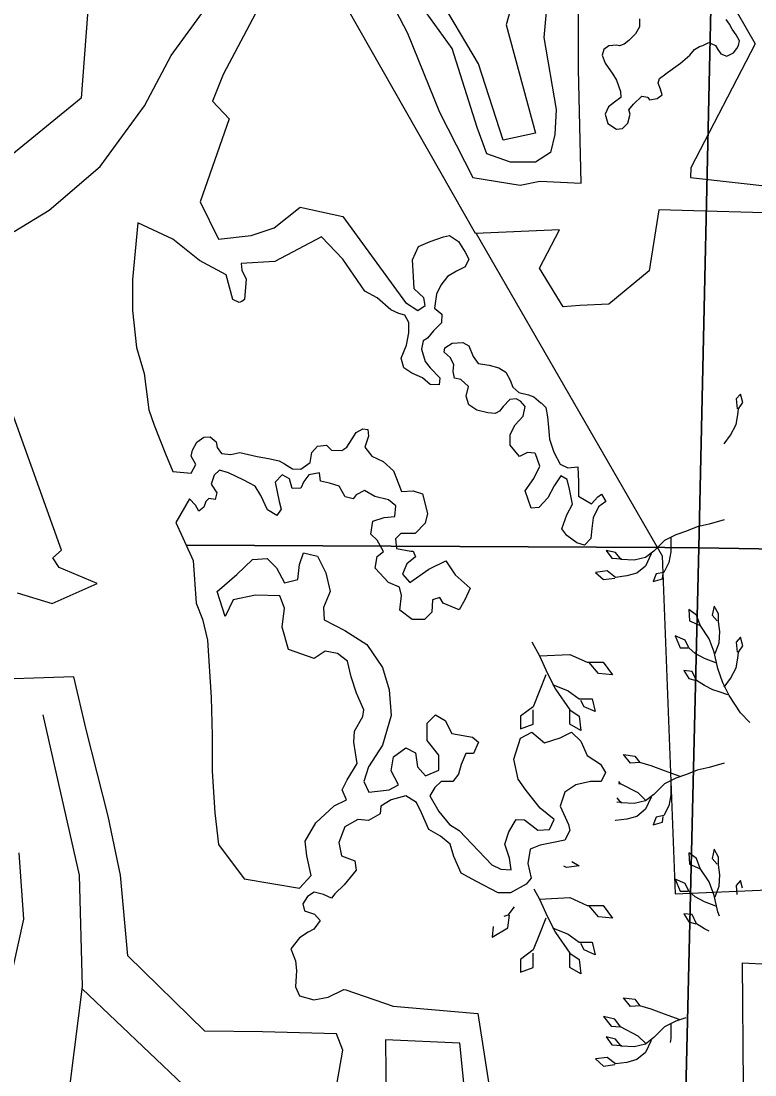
# Model space of a CAD drawing. Extents: x 380424 to 701066, y 1117407 to 1412949.
# Drawn here: x 502096 to 505051, y 1234678 to 1238923 of the extents above; entities that cross this region are included whole.
import ezdxf

# ---------------------------------------------------------------- set-up
doc = ezdxf.new("R2010")
doc.units = 0
for name, color, linetype in [('Cities Incorporated Area', 7, 'Continuous'), ('Islands', 7, 'Continuous'), ('Lakes and Ponds', 7, 'Continuous'), ('Local Roads Paved', 7, 'Continuous'), ('Mangroves', 7, 'Continuous'), ('Narrow Canals', 7, 'Continuous'), ('Section Lines', 7, 'Continuous'), ('Township  and Range lines', 7, 'Continuous')]:
    doc.layers.add(name, color=color, linetype=linetype)

msp = doc.modelspace()

# ---------------------------------------------------------------- linework, layer by layer
at = {"layer": 'Cities Incorporated Area'}
for points in [[(504906.5, 1239085.5), (505051.9, 1238831.7), (504793.1, 1238331.5), (504791.3, 1238293.4), (505139.8, 1238253.2), (505234.9, 1238594.4), (505134.2, 1238689.5), (505156.6, 1238767.8), (505313.2, 1238650.4), (505329.9, 1238527.3), (505229.3, 1238146), (504664.5, 1238162.8), (504625.4, 1237916.7), (504463.2, 1237782.5), (504345.8, 1237776.9), (504278.7, 1237771.3), (504183.7, 1237927.9), (504263.8, 1238082.4), (503926.5, 1238067.4), (502472.7, 1240623.6)], [(502369.7, 1239040), (502338.6, 1238611.9), (502044.6, 1238371.3), (501986.2, 1238207.8), (501779.3, 1238006.4), (501757, 1237783.2), (501857.6, 1237402.8), (501717.8, 1237570.6), (501622.8, 1237654.5), (501484.2, 1237982.2), (501410.4, 1238156.2), (501304.1, 1238515.9), (501371.2, 1238538.3), (501586.2, 1238277.7), (501657.2, 1238263.8), (501734.6, 1238443.2), (501584.7, 1238555), (501429.2, 1238871.7), (501188.8, 1239137.3)], [(502067.7, 1238075.3), (502209.5, 1238161.2), (502414.8, 1238336.5), (502593, 1238581.8), (502700.5, 1238784.5), (502946.2, 1239122.5)], [(504099.8, 1239092.2), (504049.5, 1238907.7), (504166.9, 1238471.4), (504037.4, 1238443), (503937.6, 1238751), (503768, 1239038.7)], [(503557.4, 1239058.7), (503652.5, 1238874.1), (503781.1, 1238555.3), (503915.3, 1238292.4), (504105.6, 1238261.7), (504184.7, 1238277.6), (504351.4, 1238270), (504340.2, 1238728.7), (504340.2, 1238958)], [(503062.9, 1238996.6), (502909.3, 1238707.7), (502866.3, 1238600.2), (502933.9, 1238529.5), (502817.2, 1238194.6), (502890.9, 1238044.1), (503023, 1238059.4), (503115.1, 1238090.1), (503219.5, 1238173.1), (503391.5, 1238136.2), (503644.5, 1237789), (503693.6, 1237757.6), (503723.8, 1237777.1), (503717.4, 1237807.4), (503678.4, 1237844.2), (503676.2, 1237894), (503671.9, 1237961.1), (503695.7, 1238015.2), (503743.3, 1238034.7), (503797.4, 1238054.2), (503821.2, 1238058.5), (503858, 1238034.7), (503884, 1237991.4), (503899.1, 1237963.2), (503884, 1237932.9), (503849.4, 1237915.6), (503812.6, 1237894), (503786.6, 1237859.3), (503769.3, 1237822.5), (503760.6, 1237766.3), (503790.9, 1237742.4), (503788.8, 1237707.8), (503756.3, 1237675.3), (503732.5, 1237645), (503715.2, 1237634.2), (503708.7, 1237601.7), (503723.8, 1237551.9), (503743.3, 1237526), (503782.3, 1237485.3), (503780.1, 1237457.2), (503743.3, 1237459.3), (503713, 1237485.3), (503669.8, 1237504.8), (503637.3, 1237526.4), (503626.5, 1237565.4), (503648.1, 1237617.4), (503656.8, 1237667.1), (503656.8, 1237708.3), (503641.6, 1237738.6), (503617.8, 1237745.1), (503585.4, 1237760.2), (503529.7, 1237807.5), (503480.6, 1237835.1), (503391.5, 1237964.2), (503305.5, 1238053.3), (503118.2, 1237955), (502982.8, 1237946.9), (502984.8, 1237919.1), (503002.7, 1237883.4), (502995.3, 1237801.9), (502984.8, 1237793.1), (502973.8, 1237789.6), (502949.2, 1237801.9), (502921.6, 1237900.3), (502814.1, 1237958.6), (502706.6, 1238044.7), (502566.3, 1238109.9), (502544.5, 1237881.8), (502544.5, 1237756.8), (502560.2, 1237607.7), (502592.1, 1237502.8), (502610, 1237356.4), (502631.8, 1237294.9), (502677.4, 1237180.1), (502707.1, 1237109), (502780.4, 1237101.8), (502800.4, 1237137), (502780.5, 1237170.8), (502786.5, 1237194.6), (502804.3, 1237226.3), (502832.1, 1237246.2), (502857.9, 1237248.1), (502881.7, 1237228.3), (502885.6, 1237204.5), (502903.5, 1237180.7), (502941.2, 1237176.7), (502976.9, 1237184.7), (503046.3, 1237168.8), (503091.9, 1237160.8), (503135.5, 1237150.9), (503157.3, 1237139), (503189.1, 1237119.2), (503222.8, 1237117.2), (503260.5, 1237145), (503266.4, 1237184.7), (503290.2, 1237210.4), (503325.9, 1237214.4), (503345.8, 1237194.6), (503387.4, 1237192.6), (503407.2, 1237206.5), (503429.1, 1237240.2), (503444.9, 1237266), (503472.7, 1237279.9), (503492.5, 1237277.9), (503494.5, 1237250.1), (503480.6, 1237206.5), (503508.4, 1237170.8), (503554, 1237148.9), (503595.6, 1237111.2), (503617.5, 1237055.7), (503627.4, 1237027.9), (503675, 1237029.9), (503712.7, 1237018), (503732.5, 1236938.6), (503722.6, 1236900.9), (503682.9, 1236859.3), (503625.4, 1236859.3), (503603.6, 1236837.5), (503607.5, 1236797.8), (503665.1, 1236787.9), (503675, 1236787.9), (503684.9, 1236764), (503649.2, 1236736.3), (503631.3, 1236694.6), (503661.1, 1236660.9), (503738.4, 1236714.4), (503805.9, 1236748.2), (503843.6, 1236692.6), (503905, 1236639.1), (503883.2, 1236591.4), (503859.4, 1236551.8), (503796, 1236577.6), (503782.1, 1236601.4), (503752.3, 1236591.4), (503750.3, 1236541.8), (503720.6, 1236512.1), (503671, 1236512.1), (503621.4, 1236549.8), (503627.4, 1236609.3), (503619.4, 1236643), (503575.8, 1236660.9), (503522.3, 1236718.4), (503530.2, 1236766), (503556, 1236785.9), (503530.2, 1236831.5), (503504.4, 1236855.3), (503512.3, 1236908.9), (503558, 1236922.8), (503601.6, 1236926.7), (503605.6, 1236970.4), (503575.8, 1236994.2), (503520.3, 1237008.1), (503478.6, 1237031.9), (503444.9, 1237014), (503433, 1236998.2), (503401.3, 1237006.1), (503377.5, 1237049.7), (503337.8, 1237061.6), (503302.1, 1237069.6), (503298.2, 1237103.3), (503254.5, 1237095.4), (503234.7, 1237067.6), (503222.8, 1237041.8), (503187.1, 1237039.8), (503177.2, 1237079.5), (503147.4, 1237095.4), (503119.7, 1237065.6), (503135.5, 1236988.2), (503143.5, 1236956.5), (503125.6, 1236930.7), (503087.9, 1236954.5), (503062.1, 1237012), (503038.4, 1237049.7), (502992.7, 1237073.5), (502931.3, 1237103.3), (502895.6, 1237113.2), (502873.7, 1237093.4), (502861.8, 1237057.7), (502883.7, 1237022), (502877.7, 1236996.2), (502851.9, 1237000.1), (502840, 1236988.2), (502832.1, 1236964.4), (502812.3, 1236948.6), (502798.4, 1236972.4), (502774.4, 1236997.7), (502719, 1236902.7), (502789.5, 1236750), (502801.7, 1236577.4), (502826.4, 1236513.3), (502846.1, 1236429.4), (502860.9, 1236197.6), (502865.8, 1236044.7), (502865.8, 1235901.7), (502875.7, 1235734), (502890.4, 1235605.8), (502994, 1235467.7), (503217.6, 1235429.6), (503264.7, 1235481.6), (503246.7, 1235560.4), (503240, 1235619), (503282.8, 1235693.4), (503357.1, 1235761), (503406.6, 1235785.8), (503388.6, 1235826.2), (503408.9, 1235866.7), (503449.4, 1235932.1), (503435.9, 1236017.7), (503438.2, 1236062.8), (503472, 1236121.4), (503476.5, 1236148.4), (503447.2, 1236216.1), (503424.7, 1236280.8), (503411.1, 1236343.9), (503370.6, 1236375.4), (503321, 1236384.5), (503276, 1236355.2), (503172.4, 1236391.2), (503147.6, 1236481.4), (503156.6, 1236558), (503138.6, 1236607.6), (503039.5, 1236609.8), (502949.4, 1236591.8), (502917.9, 1236524.2), (502886.3, 1236625.6), (502965.2, 1236693.2), (503028.2, 1236753.9), (503086.8, 1236758.5), (503125.1, 1236720.2), (503156.6, 1236659.4), (503210.7, 1236672.9), (503217.4, 1236733.8), (503233.2, 1236781.1), (503289.5, 1236767.6), (503323.3, 1236700), (503341.3, 1236625.6), (503314.3, 1236560.2), (503316.5, 1236510.7), (503399.9, 1236467.8), (503487.7, 1236411.5), (503550.8, 1236319.1), (503577.8, 1236229), (503586.8, 1236125.3), (503550.8, 1236006.2), (503494.5, 1235918.3), (503476.5, 1235859.7), (503496.7, 1235816.9), (503577.8, 1235825.9), (503616.1, 1235846.2), (503586.8, 1235902.5), (503595.8, 1235958.9), (503645.4, 1235994.9), (503683.7, 1235974.7), (503692.7, 1235918.3), (503724.2, 1235882.3), (503778.3, 1235904.8), (503778.3, 1235965.6), (503731, 1236024.2), (503731, 1236094.1), (503764.8, 1236127.9), (503803.1, 1236105.4), (503830.1, 1236053.5), (503913.4, 1236038), (503938.2, 1236017.7), (503917.9, 1235972.6), (503886.4, 1235972.6), (503868.4, 1235927.6), (503857.1, 1235889.2), (503834.6, 1235859.9), (503814.3, 1235859.9), (503787.3, 1235859.9), (503762.5, 1235835.2), (503742.2, 1235801.4), (503778.3, 1235738.3), (503821.1, 1235686.4), (503859.4, 1235661.6), (503938.2, 1235580.6), (503992.2, 1235524.3), (504028.3, 1235506.3), (504068.8, 1235504), (504062.1, 1235551.4), (504044.1, 1235607.7), (504059.8, 1235657.3), (504089.1, 1235706.8), (504122.9, 1235704.6), (504176.9, 1235664), (504224.2, 1235666.3), (504242.3, 1235706.8), (504186, 1235751.9), (504129.6, 1235824), (504098.1, 1235869.1), (504080.1, 1235950.2), (504107.1, 1236033.6), (504152.2, 1236058.4), (504204, 1236015.6), (504267, 1236035.9), (504312.1, 1236058.4), (504350.4, 1236022.4), (504375.1, 1235963.8), (504429.2, 1235930), (504449.5, 1235896.2), (504431.5, 1235860.1), (504388.7, 1235860.1), (504330.1, 1235846.6), (504285.1, 1235817.3), (504267, 1235760.9), (504300.8, 1235686.6), (504305.3, 1235661.8), (504285.1, 1235623.5), (504240, 1235614.5), (504186, 1235603.2), (504145.4, 1235587.4), (504136.4, 1235528.8), (504149.9, 1235470.2), (504129.6, 1235445.4), (504066.6, 1235411.6), (504017, 1235411.6), (503929.2, 1235456.7), (503868.4, 1235490.5), (503839.1, 1235558.1), (503823.3, 1235607.7), (503785, 1235639.2), (503737.7, 1235666.3), (503708.5, 1235733.9), (503688.2, 1235774.5), (503645.4, 1235801.5), (503586.8, 1235785.7), (503544, 1235760.9), (503541.8, 1235729.4), (503494.5, 1235702.3), (503451.7, 1235706.8), (503399.9, 1235677.6), (503375.1, 1235614.5), (503386.4, 1235560.4), (503440.4, 1235540.1), (503444.9, 1235501.8), (503397.6, 1235443.2), (503359.3, 1235407.1), (503345.8, 1235389.1), (503314.3, 1235404.9), (503276, 1235413.9), (503249, 1235395.9), (503230.3, 1235367.1), (503236.7, 1235338.4), (503278.2, 1235325.6), (503300.5, 1235300.1), (503275, 1235264.9), (503252.7, 1235252.2), (503217.5, 1235229.8), (503182.4, 1235185.1), (503201.6, 1235137.2), (503204.8, 1235098.8), (503201.6, 1235031.8), (503217.5, 1234996.6), (503275, 1234980.7), (503332.5, 1234990.3), (503396.3, 1235022.2), (503404, 1235020.5), (503594, 1234954.7), (503935.7, 1234925.3), (503994.8, 1234545.6)], [(502080, 1236619.7), (502221.3, 1236576.7), (502402.5, 1236656.6), (502249, 1236721.1), (502224, 1236760.9), (502258.2, 1236791.6), (501865, 1237885.6)], [(503329.8, 1234424.8), (503391.3, 1234776.8), (503365.7, 1234843.5), (503067.9, 1234851.3), (502836.2, 1234853.7), (502525.6, 1235157.1), (502496, 1235482.7), (502446.7, 1235719.4), (502358, 1236069.6), (502308.7, 1236281.7), (501906.2, 1236268)], [(502086.8, 1235572), (502106.5, 1235305.7), (502042.4, 1235019.6)], [(505005.5, 1234635.3), (505000.6, 1235128.5), (505104.1, 1235123.5), (505419.7, 1235123.5), (505513.4, 1235044.6), (505528.1, 1234546.5)], [(503881.4, 1234619.5), (503862.7, 1234805.9), (503563.8, 1234819.5), (503565.9, 1234550.5)]]:
    msp.add_lwpolyline(points, dxfattribs=at)
at = {"layer": 'Islands'}
msp.add_lwpolyline([(504586.1, 1238932), (504586.1, 1238900.2), (504569.7, 1238872), (504542.6, 1238844.9), (504525, 1238829.7), (504505, 1238823.8), (504494.5, 1238826.1), (504462.7, 1238823.8), (504442.7, 1238808.5), (504435.7, 1238785), (504447.4, 1238753.2), (504479.2, 1238708.5), (504493.3, 1238685), (504509.7, 1238639.2), (504510.9, 1238614.5), (504485, 1238595.7), (504461.5, 1238576.9), (504448.6, 1238547.5), (504459.2, 1238509.9), (504493.3, 1238487.5), (504518, 1238489.9), (504539.1, 1238512.2), (504548.5, 1238547.5), (504543.8, 1238565.2), (504562.6, 1238588.7), (504595.5, 1238620.4), (504620.2, 1238615.7), (504619.1, 1238614.5), (504626.1, 1238605.1), (504657.8, 1238611), (504677.8, 1238626.3), (504670.8, 1238648.6), (504661.4, 1238673.3), (504667.3, 1238691), (504691.9, 1238709.8), (504689.6, 1238708.5), (504750.7, 1238753.2), (504788.3, 1238785), (504808.3, 1238808.5), (504828.3, 1238820.2), (504841.2, 1238825), (504865.9, 1238836.7), (504891.8, 1238825), (504901.2, 1238808.5), (504914.1, 1238790.8), (504937.6, 1238781.4), (504964.7, 1238794.4), (504977.6, 1238812), (504984.6, 1238825), (504988.2, 1238843.8), (504975.2, 1238867.3), (504958.8, 1238890.8), (504948.2, 1238910.8), (504935.3, 1238929.6)], dxfattribs=at)
at = {"layer": 'Lakes and Ponds'}
msp.add_lwpolyline([(504215.1, 1237329), (504219.4, 1237285.8), (504223.7, 1237238.1), (504241, 1237186.2), (504267, 1237138.5), (504297.3, 1237123.4), (504338.4, 1237127.7), (504340.6, 1237067.4), (504340.6, 1237009), (504392.5, 1236978.7), (504418.5, 1237006.8), (504433.6, 1237017.6), (504450.9, 1236987.3), (504420.6, 1236965.7), (504399, 1236922.4), (504394.7, 1236879.1), (504390.3, 1236838), (504364.4, 1236812), (504334.1, 1236820.6), (504293, 1236850.9), (504273.5, 1236876.9), (504293, 1236933.2), (504316.8, 1236976.5), (504303.8, 1237037.1), (504295.1, 1237076.1), (504269.2, 1237091.2), (504243.2, 1237050.1), (504217.2, 1237002.5), (504180.4, 1236963.5), (504150.1, 1236961.3), (504126.3, 1237030.6), (504161, 1237080.4), (504184.8, 1237130.2), (504167.5, 1237180), (504165.3, 1237182.2), (504135, 1237184.3), (504102.5, 1237169.2), (504065.8, 1237214.6), (504065.8, 1237257.9), (504085.2, 1237296.9), (504117.7, 1237331.5), (504126.3, 1237370.5), (504106.9, 1237392.1), (504089.6, 1237400.8), (504063.6, 1237398.6), (504037.6, 1237370.5), (504022.5, 1237351), (504005.2, 1237342.3), (503974.9, 1237344.5), (503931.6, 1237355), (503899.1, 1237376.7), (503888.3, 1237411.3), (503897, 1237450.3), (503866.7, 1237478.4), (503840.7, 1237484.9), (503836.4, 1237510.9), (503838.5, 1237539), (503823.4, 1237567.2), (503799.6, 1237588.8), (503801.8, 1237606.1), (503832, 1237625.6), (503875.3, 1237627.8), (503899.1, 1237614.8), (503916.4, 1237571.5), (503935.9, 1237543.4), (503981.4, 1237536.9), (504020.3, 1237526), (504048.4, 1237508.7), (504065.8, 1237476.2), (504076.6, 1237448.1), (504100.4, 1237426.5), (504139.3, 1237417.8), (504161, 1237409.1), (504189.1, 1237385.3), (504191.3, 1237383.2), (504208.6, 1237365.8)], close=True, dxfattribs=at)
at = {"layer": 'Local Roads Paved'}
for points in [[(504323.1, 1239331.5), (504211.6, 1238974.8), (504200.4, 1238857.3), (504250.8, 1238566.5), (504245.2, 1238465.8), (504228.4, 1238393.1), (504166.9, 1238353.9), (504066.3, 1238353.9), (503971.2, 1238387.5), (503932.1, 1238493.7), (503831.4, 1238812.6), (503674.8, 1239030.7), (503535.1, 1239204.1)], [(504128.7, 1233002.6), (503143, 1233023.7), (502898.4, 1233558), (502894.2, 1233592.5), (502911, 1233722.2), (502967.5, 1233967.1), (503147.4, 1234547.6), (503155.8, 1234575.2), (503153.7, 1234600.4), (503136.9, 1234619.2), (503118.1, 1234631.8), (503103.5, 1234635.9), (503082.5, 1234635.5), (502294.4, 1234640.7), (502343.1, 1235034.1), (502331.3, 1235482.5), (502185.4, 1236128.1)], [(502341.9, 1235024.9), (502749, 1234637.7)]]:
    msp.add_lwpolyline(points, dxfattribs=at)
at = {"layer": 'Mangroves'}
for points in [[(504927.2, 1237219.5), (504953.1, 1237254.7), (504976, 1237297.6), (504982.7, 1237336.3), (504984.6, 1237360.5), (505001.7, 1237386.2), (504993.2, 1237420.6), (504976, 1237400.5), (504978.9, 1237360.5)], [(504927.4, 1236913.6), (504867.3, 1236896.5), (504818.7, 1236885), (504775.8, 1236867.9), (504732.9, 1236853.6), (504687.1, 1236830.7), (504644.2, 1236787.8), (504609.9, 1236762), (504564.1, 1236750.6), (504512.6, 1236753.4), (504489.7, 1236782.1), (504452.5, 1236790.6), (504475.4, 1236759.2), (504515.5, 1236756.3)], [(504712.8, 1236842.1), (504712.8, 1236784.9), (504704.3, 1236742), (504684.2, 1236702), (504652.8, 1236696.2), (504641.3, 1236664.8), (504678.5, 1236676.2), (504681.4, 1236699.1)], [(504632.7, 1236776.3), (504609.9, 1236727.7), (504575.5, 1236699.1), (504535.5, 1236687.7), (504489.7, 1236681.9), (504455.4, 1236707.7), (504409.6, 1236702), (504441.1, 1236673.4), (504486.9, 1236679.1)], [(504890.2, 1236374.8), (504907.4, 1236417.7), (504910.2, 1236463.4), (504904.5, 1236503.5), (504904.5, 1236534.9), (504887.3, 1236566.4), (504878.7, 1236529.2), (504898.8, 1236506.3)], [(505030.3, 1236097.3), (504993.5, 1236136.6), (504972.4, 1236166.7), (504947.4, 1236206), (504921.7, 1236257.5), (504901.6, 1236314.7), (504887.3, 1236380.5), (504867.3, 1236434.8), (504830.1, 1236489.2), (504815.8, 1236529.2), (504784.4, 1236552.1), (504787.2, 1236506.3), (504827.3, 1236489.2)], [(504893, 1236337.6), (504847.3, 1236354.7), (504810.1, 1236374.8), (504784.4, 1236397.6), (504770.1, 1236429.1), (504730, 1236446.3), (504750, 1236397.6), (504781.5, 1236397.6)], [(504927.2, 1236239.5), (504953.1, 1236274.7), (504976, 1236317.6), (504982.7, 1236356.3), (504984.6, 1236380.5), (505001.7, 1236406.2), (504993.2, 1236440.6), (504976, 1236420.5), (504978.9, 1236380.5)], [(504152.2, 1236422.9), (504184.1, 1236365.4)], [(504184.1, 1236365.4), (504305.5, 1236371.8), (504375.8, 1236339.9), (504439.7, 1236339.9), (504478.1, 1236288.7), (504420.6, 1236295.1), (504382.2, 1236339.9)], [(504184.1, 1236365.4), (504216.1, 1236295.1)], [(504209.7, 1236288.7), (504184.1, 1236224.8), (504158.6, 1236161), (504107.5, 1236122.6), (504107.5, 1236071.5), (504158.6, 1236090.7), (504158.6, 1236148.2)], [(504216.1, 1236295.1), (504248, 1236231.2)], [(504941.7, 1236208.9), (504907.4, 1236220.3), (504881.6, 1236228.9), (504847.3, 1236246.1), (504815.8, 1236266.1), (504798.7, 1236303.3), (504764.3, 1236306.1), (504784.4, 1236274.7), (504813, 1236266.1)], [(504235.3, 1236250.4), (504299.2, 1236224.9), (504343.9, 1236192.9), (504395, 1236192.9), (504407.8, 1236141.8), (504363.1, 1236161), (504350.3, 1236186.5)], [(504248, 1236231.2), (504305.5, 1236148.2)], [(504305.5, 1236148.2), (504343.9, 1236122.6)], [(504305.5, 1236090.7), (504305.5, 1236148.2)], [(504343.9, 1236122.6), (504350.3, 1236065.1)], [(504350.3, 1236065.1), (504305.5, 1236090.7)], [(504750, 1235879.3), (504687.1, 1235902.2), (504632.7, 1235922.2), (504587, 1235936.5), (504549.8, 1235933.6), (504521.2, 1235968), (504567, 1235962.2), (504587, 1235936.5)], [(504927.4, 1235933.6), (504867.3, 1235916.5)], [(504775.8, 1235887.9), (504732.9, 1235873.6)], [(504818.7, 1235905), (504775.8, 1235887.9)], [(504867.3, 1235916.5), (504818.7, 1235905)], [(504502, 1235851.3), (504509.8, 1235850.7)], [(504509.8, 1235850.7), (504502.9, 1235860.1)], [(504581.3, 1235813.5), (504509.8, 1235850.7)], [(504712.8, 1235862.1), (504712.8, 1235804.9), (504704.3, 1235762), (504684.2, 1235722), (504652.8, 1235716.2), (504641.3, 1235684.8), (504678.5, 1235696.2), (504681.4, 1235719.1)], [(504687.1, 1235850.7), (504644.2, 1235807.8)], [(504732.9, 1235873.6), (504687.1, 1235850.7)], [(504609.9, 1235784.9), (504581.3, 1235813.5)], [(504644.2, 1235807.8), (504609.9, 1235782)], [(504494.3, 1235777.8), (504515.5, 1235776.3)], [(504512.6, 1235773.5), (504496, 1235794.2)], [(504564.1, 1235770.6), (504512.6, 1235773.5)], [(504609.9, 1235782), (504564.1, 1235770.6)], [(504632.7, 1235796.3), (504609.9, 1235747.7)], [(504575.5, 1235719.1), (504535.5, 1235707.7)], [(504609.9, 1235747.7), (504575.5, 1235719.1)], [(504489.7, 1235701.9), (504488, 1235703.3)], [(504535.5, 1235707.7), (504489.7, 1235701.9)], [(504890.2, 1235394.8), (504907.4, 1235437.7), (504910.2, 1235483.4), (504904.5, 1235523.5), (504904.5, 1235554.9), (504887.3, 1235586.4), (504878.7, 1235549.2), (504898.8, 1235526.3)], [(504815.8, 1235549.2), (504784.4, 1235572.1)], [(504784.4, 1235572.1), (504787.2, 1235526.3)], [(504830.1, 1235509.2), (504815.8, 1235549.2)], [(504292.8, 1235513.2), (504281.7, 1235517.9)], [(504343.9, 1235519.6), (504292.8, 1235513.2)], [(504313.5, 1235537), (504343.9, 1235519.6)], [(504787.2, 1235526.3), (504827.3, 1235509.2)], [(504867.3, 1235454.8), (504830.1, 1235509.2)], [(504893, 1235357.6), (504847.3, 1235374.7), (504810.1, 1235394.8), (504784.4, 1235417.7), (504770.1, 1235449.1), (504730, 1235466.3), (504750, 1235417.7), (504781.5, 1235417.7)], [(504993.2, 1235460.6), (504976, 1235440.5)], [(505000.9, 1235429.7), (504993.2, 1235460.6)], [(504161, 1235427.1), (504184.1, 1235385.4)], [(504887.3, 1235400.5), (504867.3, 1235454.8)], [(504976, 1235440.5), (504978.6, 1235403.9)], [(504184.1, 1235385.4), (504305.5, 1235391.8), (504375.8, 1235359.9), (504439.7, 1235359.9), (504478.1, 1235308.8), (504420.6, 1235315.1), (504382.2, 1235359.9)], [(504184.1, 1235385.4), (504216.1, 1235315.1)], [(504901.6, 1235334.7), (504887.3, 1235400.5)], [(504081.8, 1235354.3), (504056.4, 1235321.5)], [(504907.7, 1235317.2), (504901.6, 1235334.7)], [(504056.4, 1235321.5), (504040.4, 1235316.2)], [(504056.4, 1235270.4), (504062.7, 1235321.5)], [(504209.7, 1235308.8), (504184.1, 1235244.9), (504158.6, 1235181), (504107.5, 1235142.6), (504107.5, 1235091.5), (504158.6, 1235110.7), (504158.6, 1235168.2)], [(504216.1, 1235315.1), (504248, 1235251.2)], [(504798.7, 1235323.3), (504764.3, 1235326.1)], [(504764.3, 1235326.1), (504784.4, 1235294.7)], [(504784.4, 1235294.7), (504813, 1235286.1)], [(504815.8, 1235286.1), (504798.7, 1235323.3)], [(503996.4, 1235275.7), (503992.5, 1235232.1)], [(503992.5, 1235232.1), (504056.4, 1235270.4)], [(504235.3, 1235270.4), (504299.2, 1235244.9), (504343.9, 1235212.9), (504395, 1235212.9), (504407.8, 1235161.8), (504363.1, 1235181), (504350.3, 1235206.5)], [(504248, 1235251.2), (504305.5, 1235168.2)], [(504847.3, 1235266.1), (504815.8, 1235286.1)], [(504866.7, 1235256.3), (504847.3, 1235266.1)], [(504305.5, 1235168.2), (504343.9, 1235142.6)], [(504305.5, 1235110.7), (504305.5, 1235168.2)], [(504343.9, 1235142.6), (504350.3, 1235085.1)], [(504350.3, 1235085.1), (504305.5, 1235110.7)], [(504750, 1234899.3), (504687.1, 1234922.2), (504632.7, 1234942.2), (504587, 1234956.5), (504549.8, 1234953.6), (504521.2, 1234988), (504567, 1234982.2), (504587, 1234956.5)], [(504609.9, 1234804.9), (504581.3, 1234833.5), (504509.8, 1234870.7), (504486.9, 1234902.1), (504441.1, 1234913.6), (504472.6, 1234873.5), (504509.8, 1234870.7)], [(504773.1, 1234907), (504732.9, 1234893.6)], [(504687.1, 1234870.7), (504644.2, 1234827.8)], [(504732.9, 1234893.6), (504687.1, 1234870.7)], [(504712.8, 1234882.1), (504712.8, 1234824.9)], [(504489.7, 1234822.1), (504452.5, 1234830.6)], [(504452.5, 1234830.6), (504475.4, 1234799.2)], [(504512.6, 1234793.5), (504489.7, 1234822.1)], [(504644.2, 1234827.8), (504609.9, 1234802)], [(504712.8, 1234824.9), (504709.6, 1234808.6)], [(504475.4, 1234799.2), (504515.5, 1234796.3)], [(504564.1, 1234790.6), (504512.6, 1234793.5)], [(504609.9, 1234802), (504564.1, 1234790.6)], [(504632.7, 1234816.3), (504609.9, 1234767.7)], [(504455.4, 1234747.7), (504409.6, 1234742)], [(504409.6, 1234742), (504441.1, 1234713.4)], [(504489.7, 1234721.9), (504455.4, 1234747.7)], [(504575.5, 1234739.1), (504535.5, 1234727.7)], [(504609.9, 1234767.7), (504575.5, 1234739.1)], [(504441.1, 1234713.4), (504486.9, 1234719.1)], [(504535.5, 1234727.7), (504489.7, 1234721.9)]]:
    msp.add_lwpolyline(points, dxfattribs=at)
at = {"layer": 'Narrow Canals'}
msp.add_lwpolyline([(503928.2, 1238067.5), (504677, 1236768.1), (504729.7, 1235407.3), (506069.4, 1235465.4), (506077.8, 1232971.7)], dxfattribs=at)
at = {"layer": 'Section Lines'}
for points in [[(507388.4, 1242012.8), (508443.5, 1242001.7), (508970.4, 1242013.4), (510494, 1241983.8), (510359.2, 1240209.9), (510107.2, 1236757), (510104.6, 1236714), (509164.2, 1236728.6), (504825.7, 1236800.3), (504879.5, 1239276.2), (504889.3, 1239797.6)], [(504889.3, 1239797.6), (504879.5, 1239276.2), (504825.7, 1236800.3), (504687.6, 1236802.2), (502760.8, 1236812.2)], [(502760.8, 1236812.2), (504687.6, 1236802.2), (504825.7, 1236800.3), (504805.2, 1235970.3), (504771.7, 1234555.4), (504694.5, 1231495.6), (504694.2, 1231451.2), (500410.8, 1231494.9)]]:
    msp.add_lwpolyline(points, dxfattribs=at)
msp.add_lwpolyline([(504771.7, 1234555.4), (504805.2, 1235970.3), (504825.7, 1236800.3), (509164.2, 1236728.6), (510104.6, 1236714), (510003.6, 1231445.3), (510003.5, 1231413.4), (504694.2, 1231451.2), (504694.5, 1231495.6), (504770.2, 1234555.2)], close=True, dxfattribs=at)
at = {"layer": 'Township  and Range lines'}
for p, q in [((502760.8, 1236812.2), (504687.6, 1236802.2)), ((504687.6, 1236802.2), (504825.7, 1236800.3)), ((504825.7, 1236800.3), (509164.2, 1236728.6))]:
    msp.add_line(p, q, dxfattribs=at)

doc.saveas('drawing.dxf')
